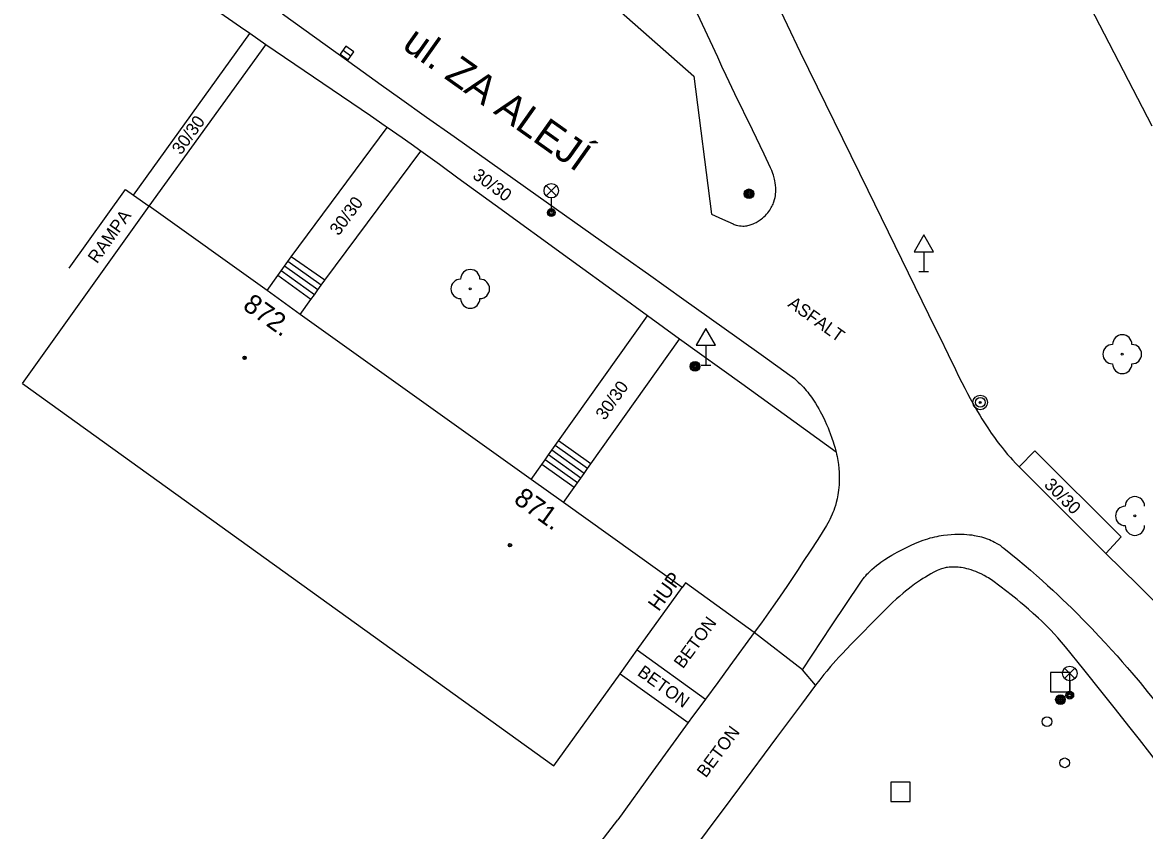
# Model space of a CAD drawing. Extents: x -539515 to -538098, y -1182060 to -1180157.
# Drawn here: x -538439.9 to -538381.9, y -1181228.2 to -1181186.5 of the extents above; entities that cross this region are included whole.
import ezdxf

# ---------------------------------------------------------------- set-up
doc = ezdxf.new("R2010")
doc.units = 0
for name, color, linetype in [('Vrstva 10', 7, 'Continuous'), ('Vrstva 11', 7, 'Continuous'), ('Vrstva 21', 7, 'Continuous'), ('Vrstva 22', 7, 'Continuous'), ('Vrstva 25', 7, 'Continuous'), ('Vrstva 26', 7, 'Continuous'), ('Vrstva 27', 7, 'Continuous'), ('Vrstva 28', 7, 'Continuous'), ('Vrstva 33', 7, 'Continuous'), ('Vrstva 34', 7, 'Continuous'), ('Vrstva 39', 7, 'Continuous'), ('Vrstva 40', 7, 'Continuous'), ('Vrstva 41', 7, 'Continuous'), ('Vrstva 47', 7, 'Continuous'), ('Vrstva 49', 7, 'Continuous'), ('Vrstva 5', 7, 'Continuous'), ('Vrstva 7', 7, 'Continuous')]:
    doc.layers.add(name, color=color, linetype=linetype)

msp = doc.modelspace()

# ---------------------------------------------------------------- linework, layer by layer
at = {"layer": 'Vrstva 10'}
for p, q in [((-538406.04, -1181174.715), (-538399.72, -1181188.07)), ((-538403.97, -1181188.34), (-538407.925, -1181179.795)), ((-538415.08, -1181180.58), (-538405.2, -1181189.32)), ((-538399.72, -1181188.07), (-538396.23, -1181195.195)), ((-538405.2, -1181189.32), (-538404.29, -1181196.43)), ((-538417.58, -1181192.43), (-538413.24, -1181195.5)), ((-538396.23, -1181195.195), (-538392.74, -1181202.32))]:
    msp.add_line(p, q, dxfattribs=at)
for points in [[(-538426.425, -1181186.104), (-538424.226, -1181187.685)], [(-538424.226, -1181187.685), (-538422.574, -1181188.871), (-538421.331, -1181189.76), (-538420.397, -1181190.428), (-538418.992, -1181191.429), (-538417.58, -1181192.43)], [(-538403.082, -1181190.218), (-538403.529, -1181189.281), (-538403.751, -1181188.811), (-538403.97, -1181188.34)], [(-538404.29, -1181196.43), (-538403.73, -1181196.685), (-538403.17, -1181196.94), (-538403.121, -1181196.961), (-538403.073, -1181196.979), (-538403.025, -1181196.995), (-538402.933, -1181197.019), (-538402.844, -1181197.035), (-538402.761, -1181197.044), (-538402.681, -1181197.047), (-538402.607, -1181197.046), (-538402.536, -1181197.04), (-538402.47, -1181197.032), (-538402.408, -1181197.02), (-538402.35, -1181197.007), (-538402.295, -1181196.992), (-538402.244, -1181196.976), (-538402.148, -1181196.941), (-538402.065, -1181196.904), (-538401.993, -1181196.868), (-538401.93, -1181196.833), (-538401.876, -1181196.799), (-538401.781, -1181196.735), (-538401.712, -1181196.682), (-538401.66, -1181196.64), (-538401.584, -1181196.573), (-538401.51, -1181196.5), (-538401.444, -1181196.43), (-538401.385, -1181196.36), (-538401.332, -1181196.292), (-538401.284, -1181196.225), (-538401.242, -1181196.16), (-538401.204, -1181196.095), (-538401.17, -1181196.033), (-538401.14, -1181195.971), (-538401.113, -1181195.911), (-538401.09, -1181195.853), (-538401.069, -1181195.796), (-538401.035, -1181195.685), (-538401.01, -1181195.58), (-538400.992, -1181195.482), (-538400.98, -1181195.389), (-538400.973, -1181195.302), (-538400.97, -1181195.22), (-538400.969, -1181195.143), (-538400.972, -1181195.072), (-538400.982, -1181194.938), (-538400.998, -1181194.822), (-538401.016, -1181194.721), (-538401.035, -1181194.633), (-538401.054, -1181194.557), (-538401.092, -1181194.426), (-538401.125, -1181194.329), (-538401.179, -1181194.187), (-538401.24, -1181194.05), (-538401.578, -1181193.336), (-538402.177, -1181192.089), (-538403.082, -1181190.218)], [(-538413.24, -1181195.5), (-538409.988, -1181197.803), (-538407.549, -1181199.532), (-538405.721, -1181200.831)], [(-538405.721, -1181200.831), (-538402.98, -1181202.786), (-538401.61, -1181203.767), (-538400.24, -1181204.75), (-538400.124, -1181204.837), (-538400.014, -1181204.924), (-538399.911, -1181205.012), (-538399.813, -1181205.101), (-538399.72, -1181205.19), (-538399.633, -1181205.278), (-538399.55, -1181205.366)], [(-538392.74, -1181202.32), (-538392.511, -1181202.791), (-538392.084, -1181203.68), (-538391.705, -1181204.459), (-538391.536, -1181204.799), (-538391.376, -1181205.116), (-538391.223, -1181205.413), (-538391.077, -1181205.689), (-538390.938, -1181205.946), (-538390.806, -1181206.185), (-538390.679, -1181206.408), (-538390.559, -1181206.616), (-538390.444, -1181206.809), (-538390.334, -1181206.989), (-538390.23, -1181207.156), (-538390.029, -1181207.466), (-538389.849, -1181207.733), (-538389.686, -1181207.963), (-538389.541, -1181208.162), (-538389.411, -1181208.334), (-538389.295, -1181208.482), (-538389.192, -1181208.611), (-538389.007, -1181208.832), (-538388.865, -1181208.996), (-538388.756, -1181209.117), (-538388.59, -1181209.295), (-538388.42, -1181209.47), (-538387.3, -1181210.591)], [(-538399.55, -1181205.366), (-538399.472, -1181205.453), (-538399.397, -1181205.54), (-538399.327, -1181205.625), (-538399.261, -1181205.709), (-538399.136, -1181205.876), (-538399.023, -1181206.037), (-538398.922, -1181206.191), (-538398.831, -1181206.339), (-538398.749, -1181206.479), (-538398.675, -1181206.613), (-538398.607, -1181206.739), (-538398.546, -1181206.859), (-538398.437, -1181207.087), (-538398.348, -1181207.288), (-538398.273, -1181207.465), (-538398.212, -1181207.621), (-538398.16, -1181207.757), (-538398.075, -1181207.997), (-538398.016, -1181208.176), (-538397.974, -1181208.31), (-538397.915, -1181208.511), (-538397.86, -1181208.71), (-538397.831, -1181208.824), (-538397.806, -1181208.935), (-538397.784, -1181209.045), (-538397.765, -1181209.152), (-538397.749, -1181209.257), (-538397.735, -1181209.36), (-538397.715, -1181209.561), (-538397.702, -1181209.751), (-538397.696, -1181209.931), (-538397.696, -1181210.1), (-538397.701, -1181210.259), (-538397.71, -1181210.409), (-538397.722, -1181210.548), (-538397.736, -1181210.679), (-538397.753, -1181210.802), (-538397.771, -1181210.916), (-538397.791, -1181211.023), (-538397.811, -1181211.122), (-538397.854, -1181211.308), (-538397.898, -1181211.468), (-538397.941, -1181211.606), (-538397.982, -1181211.725), (-538398.02, -1181211.829), (-538398.056, -1181211.918), (-538398.123, -1181212.072), (-538398.177, -1181212.185), (-538398.22, -1181212.268), (-538398.288, -1181212.39), (-538398.36, -1181212.51), (-538398.809, -1181213.217), (-538399.204, -1181213.832), (-538399.551, -1181214.367)], [(-538387.3, -1181210.591), (-538385.616, -1181212.267), (-538383.93, -1181213.94), (-538382.268, -1181215.589), (-538380.606, -1181217.239), (-538380.348, -1181217.498)], [(-538399.6, -1181219.95), (-538398.09, -1181217.685), (-538396.58, -1181215.42), (-538396.519, -1181215.331), (-538396.456, -1181215.247), (-538396.394, -1181215.168), (-538396.331, -1181215.093), (-538396.268, -1181215.022), (-538396.205, -1181214.954), (-538396.142, -1181214.891), (-538396.017, -1181214.77), (-538395.895, -1181214.662), (-538395.776, -1181214.564), (-538395.662, -1181214.476), (-538395.552, -1181214.395), (-538395.447, -1181214.322), (-538395.347, -1181214.255), (-538395.156, -1181214.134), (-538394.985, -1181214.033), (-538394.834, -1181213.947), (-538394.701, -1181213.875), (-538394.465, -1181213.754), (-538394.288, -1181213.666), (-538394.023, -1181213.54), (-538393.76, -1181213.42), (-538393.63, -1181213.364), (-538393.501, -1181213.312), (-538393.374, -1181213.264), (-538393.248, -1181213.221), (-538393.124, -1181213.182), (-538393.002, -1181213.147), (-538392.882, -1181213.115), (-538392.765, -1181213.087)], [(-538392.765, -1181213.087), (-538392.65, -1181213.062), (-538392.538, -1181213.039), (-538392.429, -1181213.02), (-538392.323, -1181213.003), (-538392.115, -1181212.976), (-538391.92, -1181212.958), (-538391.736, -1181212.948), (-538391.563, -1181212.944), (-538391.402, -1181212.946), (-538391.251, -1181212.952), (-538391.11, -1181212.962), (-538390.978, -1181212.976), (-538390.856, -1181212.992), (-538390.742, -1181213.01), (-538390.636, -1181213.029), (-538390.537, -1181213.05), (-538390.446, -1181213.072), (-538390.36, -1181213.094), (-538390.202, -1181213.141), (-538390.067, -1181213.188), (-538389.95, -1181213.233), (-538389.85, -1181213.276), (-538389.763, -1181213.317), (-538389.689, -1181213.354), (-538389.561, -1181213.424), (-538389.468, -1181213.48), (-538389.399, -1181213.525), (-538389.298, -1181213.595), (-538389.2, -1181213.67), (-538388.835, -1181213.965), (-538388.486, -1181214.253), (-538388.152, -1181214.534), (-538387.832, -1181214.809), (-538387.525, -1181215.077), (-538387.231, -1181215.338), (-538386.949, -1181215.593), (-538386.678, -1181215.842), (-538386.418, -1181216.084), (-538386.168, -1181216.321), (-538385.928, -1181216.551), (-538385.698, -1181216.776), (-538385.476, -1181216.994), (-538385.052, -1181217.421), (-538384.659, -1181217.825)], [(-538399.551, -1181214.367), (-538399.858, -1181214.832), (-538400.127, -1181215.238), (-538400.365, -1181215.591), (-538400.785, -1181216.207), (-538401.103, -1181216.666), (-538401.344, -1181217.008), (-538401.71, -1181217.521), (-538402.08, -1181218.03)], [(-538384.659, -1181217.825), (-538384.296, -1181218.208), (-538383.96, -1181218.57), (-538383.647, -1181218.911), (-538383.357, -1181219.234), (-538383.088, -1181219.539), (-538382.838, -1181219.826), (-538382.605, -1181220.097), (-538382.173, -1181220.61), (-538381.8, -1181221.063), (-538381.476, -1181221.463), (-538381.196, -1181221.815), (-538380.952, -1181222.125), (-538380.53, -1181222.673), (-538380.216, -1181223.087), (-538379.983, -1181223.4), (-538379.635, -1181223.873), (-538379.29, -1181224.35), (-538378.758, -1181225.087)]]:
    msp.add_lwpolyline(points, dxfattribs=at)
at = {"layer": 'Vrstva 11'}
for p, q in [((-538434.123, -1181195.448), (-538428.111, -1181187.119)), ((-538433.31, -1181196.03), (-538427.29, -1181187.69)), ((-538421.896, -1181191.359), (-538427.29, -1181187.69)), ((-538425.98, -1181198.63), (-538421.026, -1181191.964)), ((-538424.25, -1181199.84), (-538419.3, -1181193.18)), ((-538437.438, -1181199.224), (-538434.53, -1181195.157)), ((-538424.25, -1181199.84), (-538425.98, -1181198.63)), ((-538424.612, -1181200.346), (-538426.329, -1181199.118)), ((-538424.437, -1181200.102), (-538426.154, -1181198.874)), ((-538424.961, -1181200.834), (-538426.678, -1181199.606)), ((-538424.786, -1181200.59), (-538426.503, -1181199.362)), ((-538412.18, -1181208.13), (-538407.6, -1181201.68)), ((-538410.51, -1181209.32), (-538405.937, -1181202.88)), ((-538397.86, -1181208.71), (-538402.73, -1181205.195)), ((-538410.686, -1181209.567), (-538412.354, -1181208.374)), ((-538410.51, -1181209.32), (-538412.18, -1181208.13)), ((-538411.21, -1181210.299), (-538412.878, -1181209.106)), ((-538411.035, -1181210.055), (-538412.703, -1181208.862)), ((-538410.861, -1181209.811), (-538412.529, -1181208.618)), ((-538387.598, -1181208.652), (-538388.42, -1181209.47)), ((-538387.598, -1181208.652), (-538383.15, -1181213.08)), ((-538411.384, -1181210.543), (-538413.052, -1181209.35)), ((-538383.93, -1181213.94), (-538383.15, -1181213.08)), ((-538405.625, -1181215.455), (-538405.8, -1181215.7)), ((-538402.08, -1181218.03), (-538405.625, -1181215.455)), ((-538399.6, -1181219.95), (-538402.08, -1181218.03)), ((-538408.121, -1181218.926), (-538404.6, -1181221.46)), ((-538409.002, -1181220.15), (-538405.5, -1181222.67)), ((-538398.92, -1181220.75), (-538399.6, -1181219.95)), ((-538424.946, -1181248.351), (-538409.13, -1181227.69))]:
    msp.add_line(p, q, dxfattribs=at)
for points in [[(-538427.29, -1181187.69), (-538428.111, -1181187.119), (-538428.603, -1181186.782), (-538429.832, -1181185.925), (-538430.981, -1181185.117), (-538432.057, -1181184.356), (-538433.065, -1181183.641), (-538434.951, -1181182.295)], [(-538415.457, -1181195.963), (-538417.376, -1181194.569), (-538418.337, -1181193.874), (-538419.3, -1181193.18), (-538419.793, -1181192.828), (-538420.257, -1181192.499), (-538421.026, -1181191.964), (-538421.129, -1181191.889), (-538421.896, -1181191.359)], [(-538434.53, -1181195.157), (-538434.123, -1181195.448), (-538433.31, -1181196.03)], [(-538407.6, -1181201.68), (-538409.064, -1181200.62), (-538411.623, -1181198.759), (-538415.457, -1181195.963)], [(-538427.23, -1181200.378), (-538426.678, -1181199.606), (-538426.503, -1181199.362), (-538426.329, -1181199.118), (-538426.154, -1181198.874), (-538425.98, -1181198.63)], [(-538425.512, -1181201.605), (-538424.961, -1181200.834), (-538424.786, -1181200.59), (-538424.612, -1181200.346), (-538424.437, -1181200.102), (-538424.25, -1181199.84)], [(-538402.73, -1181205.195), (-538405.937, -1181202.88), (-538407.6, -1181201.68)], [(-538413.603, -1181210.121), (-538413.052, -1181209.35), (-538412.878, -1181209.106), (-538412.703, -1181208.862), (-538412.529, -1181208.618), (-538412.354, -1181208.374), (-538412.18, -1181208.13)], [(-538411.935, -1181211.313), (-538411.384, -1181210.543), (-538411.21, -1181210.299), (-538411.035, -1181210.055), (-538410.861, -1181209.811), (-538410.686, -1181209.567), (-538410.51, -1181209.32)], [(-538386.019, -1181218.771), (-538386.222, -1181218.527), (-538386.416, -1181218.304), (-538386.602, -1181218.099), (-538386.779, -1181217.911), (-538386.948, -1181217.737), (-538387.109, -1181217.576), (-538387.261, -1181217.428), (-538387.406, -1181217.29), (-538387.682, -1181217.036), (-538387.928, -1181216.818), (-538388.147, -1181216.63), (-538388.341, -1181216.468), (-538388.514, -1181216.327), (-538388.819, -1181216.082), (-538389.052, -1181215.901), (-538389.406, -1181215.632), (-538389.768, -1181215.364), (-538389.846, -1181215.309), (-538389.923, -1181215.257), (-538389.999, -1181215.208), (-538390.075, -1181215.162), (-538390.226, -1181215.077), (-538390.373, -1181215.003), (-538390.513, -1181214.938), (-538390.647, -1181214.883), (-538390.774, -1181214.836), (-538390.894, -1181214.795), (-538391.008, -1181214.762), (-538391.115, -1181214.734), (-538391.216, -1181214.711), (-538391.31, -1181214.692), (-538391.399, -1181214.677), (-538391.481, -1181214.666), (-538391.559, -1181214.657), (-538391.703, -1181214.648), (-538391.827, -1181214.646), (-538391.935, -1181214.649), (-538392.029, -1181214.656), (-538392.109, -1181214.666), (-538392.179, -1181214.676), (-538392.239, -1181214.688), (-538392.343, -1181214.713), (-538392.419, -1181214.735), (-538392.476, -1181214.754), (-538392.558, -1181214.786), (-538392.639, -1181214.823), (-538392.809, -1181214.909), (-538392.967, -1181214.994), (-538393.114, -1181215.078), (-538393.252, -1181215.16), (-538393.379, -1181215.24), (-538393.499, -1181215.317), (-538393.61, -1181215.392), (-538393.816, -1181215.536), (-538393.994, -1181215.668), (-538394.148, -1181215.787)], [(-538394.397, -1181215.989), (-538394.596, -1181216.16), (-538394.743, -1181216.291), (-538394.959, -1181216.493), (-538395.17, -1181216.7), (-538395.665, -1181217.195), (-538396.096, -1181217.626), (-538396.471, -1181218.001), (-538396.795, -1181218.331), (-538397.076, -1181218.621)], [(-538394.148, -1181215.787), (-538394.282, -1181215.894), (-538394.397, -1181215.989)], [(-538402.08, -1181218.03), (-538403.338, -1181219.747), (-538403.968, -1181220.604), (-538404.6, -1181221.46), (-538405.052, -1181222.064), (-538405.277, -1181222.366), (-538405.5, -1181222.67)], [(-538397.076, -1181218.621), (-538397.319, -1181218.876), (-538397.53, -1181219.101), (-538397.712, -1181219.3), (-538397.869, -1181219.475), (-538398.141, -1181219.785), (-538398.341, -1181220.021), (-538398.489, -1181220.2), (-538398.707, -1181220.473), (-538398.92, -1181220.75), (-538399.653, -1181221.727), (-538400.928, -1181223.442), (-538402.838, -1181226.015)], [(-538384.127, -1181221.112), (-538385.07, -1181219.941), (-538386.019, -1181218.771)], [(-538378.797, -1181227.91), (-538379.933, -1181226.469), (-538380.499, -1181225.746), (-538381.06, -1181225.02), (-538381.669, -1181224.229), (-538382.205, -1181223.541), (-538382.675, -1181222.941), (-538383.503, -1181221.894), (-538384.127, -1181221.112)], [(-538405.5, -1181222.67), (-538407.315, -1181225.18), (-538409.13, -1181227.69)], [(-538402.838, -1181226.015), (-538403.796, -1181227.3), (-538404.277, -1181227.94), (-538404.76, -1181228.58), (-538405.18, -1181229.135), (-538405.6, -1181229.69)]]:
    msp.add_lwpolyline(points, dxfattribs=at)
at = {"layer": 'Vrstva 21'}
for radius in [0.375, 0.05]:
    msp.add_circle((-538390.42, -1181206.15), radius, dxfattribs=at)
at = {"layer": 'Vrstva 22'}
for centre in [(-538416.74, -1181200.29), (-538383.09, -1181203.66), (-538382.44, -1181212.01)]:
    msp.add_circle(centre, 0.05, dxfattribs=at)
for centre, start, end in [((-538416.74, -1181199.79), 0, 180), ((-538417.24, -1181200.29), 90, 270), ((-538416.24, -1181200.29), 270, 90), ((-538416.74, -1181200.79), 180, 0), ((-538383.09, -1181203.16), 0, 180), ((-538383.59, -1181203.66), 90, 270), ((-538382.59, -1181203.66), 270, 90), ((-538383.09, -1181204.16), 180, 0), ((-538382.44, -1181211.51), 0, 180), ((-538382.94, -1181212.01), 90, 270), ((-538382.44, -1181212.51), 180, 0)]:
    msp.add_arc(centre, 0.5, start, end, dxfattribs=at)
at = {"layer": 'Vrstva 25'}
for centre, radius in [((-538402.354, -1181195.385), 0.25), ((-538402.354, -1181195.385), 0.2), ((-538402.354, -1181195.385), 0.15), ((-538402.354, -1181195.385), 0.1), ((-538402.354, -1181195.385), 0.05), ((-538405.14, -1181204.29), 0.25), ((-538405.14, -1181204.29), 0.2), ((-538405.14, -1181204.29), 0.15), ((-538405.14, -1181204.29), 0.1), ((-538405.14, -1181204.29), 0.05), ((-538390.42, -1181206.15), 0.25), ((-538390.42, -1181206.15), 0.0303), ((-538386.28, -1181221.49), 0.25), ((-538386.28, -1181221.49), 0.2), ((-538386.28, -1181221.49), 0.15), ((-538386.28, -1181221.49), 0.1), ((-538386.28, -1181221.49), 0.05)]:
    msp.add_circle(centre, radius, dxfattribs=at)
at = {"layer": 'Vrstva 26'}
for points in [[(-538386.796, -1181221.09), (-538385.796, -1181221.09), (-538385.796, -1181220.09), (-538386.796, -1181220.09)], [(-538395.04, -1181226.75), (-538394.04, -1181226.75), (-538394.04, -1181225.75), (-538395.04, -1181225.75)]]:
    msp.add_lwpolyline(points, close=True, dxfattribs=at)
at = {"layer": 'Vrstva 27'}
msp.add_line((-538423.306, -1181187.977), (-538422.9, -1181188.267), dxfattribs=at)
msp.add_lwpolyline([(-538423.452, -1181188.18), (-538423.045, -1181188.471), (-538422.754, -1181188.064), (-538423.161, -1181187.773)], close=True, dxfattribs=at)
at = {"layer": 'Vrstva 28'}
for centre in [(-538386.976, -1181222.623), (-538386.062, -1181224.75)]:
    msp.add_circle(centre, 0.25, dxfattribs=at)
at = {"layer": 'Vrstva 33'}
for p, q in [((-538412.825, -1181195.49), (-538412.295, -1181194.96)), ((-538412.825, -1181194.96), (-538412.295, -1181195.49)), ((-538412.56, -1181195.6), (-538412.56, -1181196.35)), ((-538386.065, -1181220.4), (-538385.535, -1181219.87)), ((-538386.065, -1181219.87), (-538385.535, -1181220.4)), ((-538385.8, -1181220.51), (-538385.8, -1181221.26))]:
    msp.add_line(p, q, dxfattribs=at)
for centre, radius in [((-538412.56, -1181195.225), 0.375), ((-538412.56, -1181196.35), 0.2), ((-538412.56, -1181196.35), 0.145), ((-538412.56, -1181196.35), 0.0876), ((-538385.8, -1181220.135), 0.375), ((-538385.8, -1181221.26), 0.2), ((-538385.8, -1181221.26), 0.145), ((-538385.8, -1181221.26), 0.0876)]:
    msp.add_circle(centre, radius, dxfattribs=at)
at = {"layer": 'Vrstva 34'}
for p, q in [((-538393.339, -1181198.373), (-538393.339, -1181199.391)), ((-538393.589, -1181199.391), (-538393.089, -1181199.391)), ((-538404.582, -1181203.204), (-538404.582, -1181204.222)), ((-538404.832, -1181204.222), (-538404.332, -1181204.222))]:
    msp.add_line(p, q, dxfattribs=at)
for points in [[(-538393.839, -1181198.373), (-538392.839, -1181198.373), (-538393.339, -1181197.507)], [(-538405.082, -1181203.204), (-538404.082, -1181203.204), (-538404.582, -1181202.338)]]:
    msp.add_lwpolyline(points, close=True, dxfattribs=at)
at = {"layer": 'Vrstva 39'}
for centre, radius in [((-538428.389, -1181203.846), 0.09), ((-538428.389, -1181203.846), 0.0398), ((-538414.693, -1181213.518), 0.09), ((-538414.693, -1181213.518), 0.0398)]:
    msp.add_circle(centre, radius, dxfattribs=at)
at = {"layer": 'Vrstva 5'}
for q in [(-538433.31, -1181196.03), (-538412.42, -1181224.9)]:
    msp.add_line((-538439.853, -1181205.181), q, dxfattribs=at)
for points in [[(-538427.23, -1181200.378), (-538433.31, -1181196.03)], [(-538425.512, -1181201.605), (-538427.23, -1181200.378)], [(-538413.603, -1181210.121), (-538425.512, -1181201.605)], [(-538411.935, -1181211.313), (-538413.603, -1181210.121)], [(-538405.8, -1181215.7), (-538411.935, -1181211.313)], [(-538408.121, -1181218.926), (-538405.8, -1181215.7)], [(-538409.002, -1181220.15), (-538408.121, -1181218.926)], [(-538412.42, -1181224.9), (-538409.002, -1181220.15)]]:
    msp.add_lwpolyline(points, dxfattribs=at)
at = {"layer": 'Vrstva 7'}
msp.add_line((-538381.54, -1181191.89), (-538393.97, -1181167.95), dxfattribs=at)

# ---------------------------------------------------------------- texts
at = {"layer": 'Vrstva 40'}
for s, rotation, p in [('30/30', 54.1774, (-538431.669, -1181193.415)), ('30/30', 323.92275, (-538416.667, -1181194.542)), ('30/30', 53.38076, (-538423.533, -1181197.585)), ('RAMPA', 54.43435, (-538436.002, -1181199.024)), ('ASFALT', 324.38674, (-538400.394, -1181201.161)), ('30/30', 54.62247, (-538409.8, -1181207.11)), ('30/30', 315.17004, (-538387.166, -1181210.445)), ('BETON', 53.73722, (-538405.764, -1181219.93)), ('BETON', 324.26163, (-538408.16, -1181220.195)), ('BETON', 53.37306, (-538404.581, -1181225.561))]:
    msp.add_text(s, height=0.65, rotation=rotation, dxfattribs=at).set_placement(p)
at = {"layer": 'Vrstva 41'}
msp.add_text('HUP', height=0.75, rotation=54.26252, dxfattribs=at).set_placement((-538407.016, -1181216.974))
at = {"layer": 'Vrstva 47'}
for s, p in [('872.', (-538428.539, -1181201.286)), ('871.', (-538414.554, -1181211.285))]:
    msp.add_text(s, height=1, rotation=324.43475, dxfattribs=at).set_placement(p)
at = {"layer": 'Vrstva 49'}
msp.add_text('ul. ZA ALEJÍ', height=1.5, rotation=324.65127, dxfattribs=at).set_placement((-538420.315, -1181187.842))

doc.saveas('drawing.dxf')
